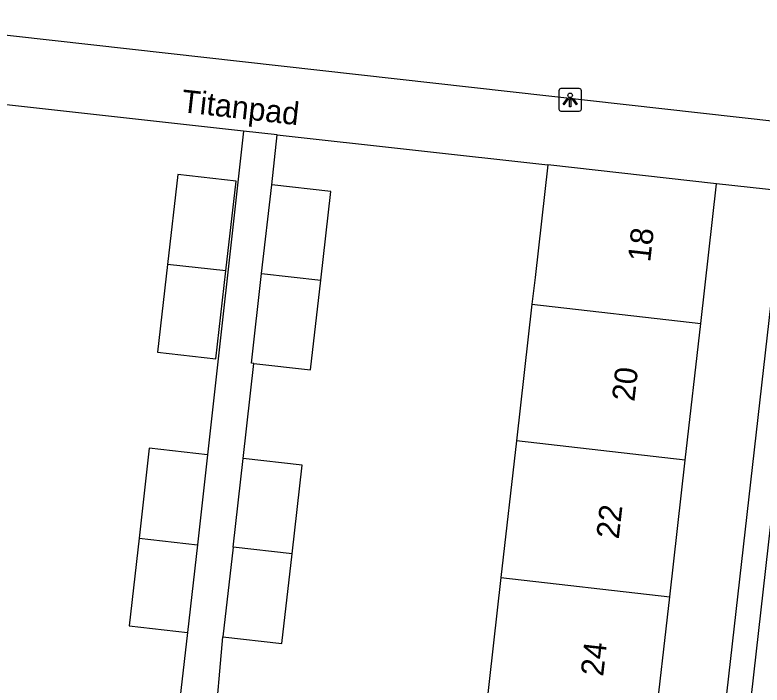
# Model space of a CAD drawing. Extents: x 161928 to 163055, y 386475 to 387428.
# Drawn here: x 162101.68 to 162134.62, y 386790.68 to 386820.21 of the extents above; entities that cross this region are included whole.
import ezdxf

# ---------------------------------------------------------------- set-up
doc = ezdxf.new("R2010")
doc.units = 0
for name, color, linetype in [('IMGEO_Lichtpunt', 7, 'Continuous'), ('IMGEO_Openbare_ruimte_label', 7, 'Continuous'), ('IMGEO_Pand', 7, 'Continuous'), ('IMGEO_Pand_nummerreeks', 7, 'Continuous'), ('IMGEO_Rijbaan_lokaal_open', 7, 'Continuous'), ('IMGEO_Voetpad_open', 7, 'Continuous')]:
    doc.layers.add(name, color=color, linetype=linetype)

msp = doc.modelspace()

# ---------------------------------------------------------------- linework, layer by layer
at = {"layer": 'IMGEO_Lichtpunt'}
for p, q in [((162125.663, 386816.871), (162125.663, 386816.064)), ((162125.663, 386816.871), (162125.663, 386816.064)), ((162126.565, 386816.966), (162125.757, 386816.966)), ((162126.565, 386816.966), (162125.757, 386816.966)), ((162126.659, 386816.064), (162126.659, 386816.871)), ((162126.659, 386816.064), (162126.659, 386816.871)), ((162125.757, 386815.97), (162126.565, 386815.97)), ((162125.757, 386815.97), (162126.565, 386815.97))]:
    msp.add_line(p, q, dxfattribs=at)
for points in [[(162126.037, 386816.535), (162126.076, 386816.507), (162125.888, 386816.245), (162125.85, 386816.272), (162126.037, 386816.535)], [(162126.139, 386816.487), (162126.186, 386816.487), (162126.186, 386816.165), (162126.139, 386816.165), (162126.139, 386816.487)], [(162126.249, 386816.507), (162126.287, 386816.534), (162126.474, 386816.272), (162126.435, 386816.244), (162126.249, 386816.507)]]:
    msp.add_lwpolyline(points, dxfattribs=at)
msp.add_circle((162126.162, 386816.669), 0.0994, dxfattribs=at)
for centre, start, end in [((162125.757, 386816.871), 90, 180), ((162125.757, 386816.871), 90, 180), ((162126.565, 386816.871), 0, 90), ((162126.565, 386816.871), 0, 90), ((162125.757, 386816.064), 180, 270), ((162125.757, 386816.064), 180, 270), ((162126.565, 386816.064), 270, 0), ((162126.565, 386816.064), 270, 360)]:
    msp.add_arc(centre, 0.0946, start, end, dxfattribs=at)
at = {"layer": 'IMGEO_Pand'}
for points in [[(162125.178, 386813.61), (162124.613, 386808.642), (162124.479, 386807.461)], [(162132.619, 386812.763), (162125.178, 386813.61)], [(162110.987, 386808.927), (162111.438, 386812.886), (162108.865, 386813.179), (162108.414, 386809.219)], [(162112.557, 386808.815), (162113.002, 386812.72)], [(162115.163, 386808.519), (162115.607, 386812.423), (162113.002, 386812.72)], [(162131.92, 386806.616), (162132.619, 386812.763)], [(162108.414, 386809.219), (162107.974, 386805.355), (162110.547, 386805.062), (162110.987, 386808.927)], [(162110.987, 386808.927), (162108.414, 386809.219)], [(162112.219, 386804.854), (162112.108, 386804.867), (162112.557, 386808.815)], [(162112.219, 386804.854), (162114.713, 386804.57), (162115.163, 386808.519)], [(162112.557, 386808.815), (162115.163, 386808.519)], [(162124.479, 386807.461), (162123.795, 386801.441)], [(162124.479, 386807.461), (162131.92, 386806.616)], [(162131.236, 386800.595), (162131.92, 386806.616)], [(162123.795, 386801.441), (162123.11, 386795.42)], [(162131.236, 386800.595), (162123.795, 386801.441)], [(162110.177, 386800.827), (162107.604, 386801.12), (162107.153, 386797.16)], [(162110.177, 386800.827), (162109.726, 386796.868)], [(162111.297, 386796.765), (162111.741, 386800.661)], [(162113.903, 386796.469), (162114.346, 386800.364), (162111.741, 386800.661)], [(162130.552, 386794.574), (162131.236, 386800.595)], [(162107.153, 386797.16), (162106.713, 386793.296), (162109.286, 386793.003)], [(162107.153, 386797.16), (162109.726, 386796.868)], [(162109.726, 386796.868), (162109.286, 386793.003)], [(162111.297, 386796.765), (162110.847, 386792.808)], [(162113.903, 386796.469), (162111.297, 386796.765)], [(162110.847, 386792.808), (162113.452, 386792.511), (162113.903, 386796.469)], [(162123.11, 386795.42), (162122.426, 386789.399)], [(162123.11, 386795.42), (162130.552, 386794.574)], [(162129.868, 386788.553), (162130.552, 386794.574)]]:
    msp.add_lwpolyline(points, dxfattribs=at)
at = {"layer": 'IMGEO_Rijbaan_lokaal_open'}
msp.add_lwpolyline([(162136.354, 386809.876), (162129.914, 386752.746)], dxfattribs=at)
at = {"layer": 'IMGEO_Voetpad_open'}
for points in [[(162147.12, 386814.183), (162093.212, 386820.208)], [(162111.754, 386815.094), (162100.244, 386816.366)], [(162111.754, 386815.094), (162110.177, 386800.827)], [(162113.246, 386814.929), (162111.754, 386815.094)], [(162113.002, 386812.72), (162113.246, 386814.929)], [(162113.246, 386814.929), (162125.178, 386813.61)], [(162130.092, 386764.003), (162135.581, 386812.449)], [(162135.581, 386812.449), (162132.619, 386812.763)], [(162111.741, 386800.661), (162112.219, 386804.854)], [(162109.286, 386793.003), (162108.805, 386788.782)], [(162110.479, 386788.602), (162110.847, 386792.808)]]:
    msp.add_lwpolyline(points, dxfattribs=at)

# ---------------------------------------------------------------- texts
at = {"layer": 'IMGEO_Openbare_ruimte_label'}
msp.add_text('Titanpad', height=1, rotation=353.5713, dxfattribs=at).set_placement((162108.986, 386815.931))
at = {"layer": 'IMGEO_Pand_nummerreeks'}
for s, p in [('18', (162129.689, 386809.294)), ('20', (162128.991, 386803.15)), ('22', (162128.302, 386797.091)), ('24', (162127.615, 386791.041))]:
    msp.add_text(s, height=1, rotation=83.5165, dxfattribs=at).set_placement(p)

doc.saveas('drawing.dxf')
